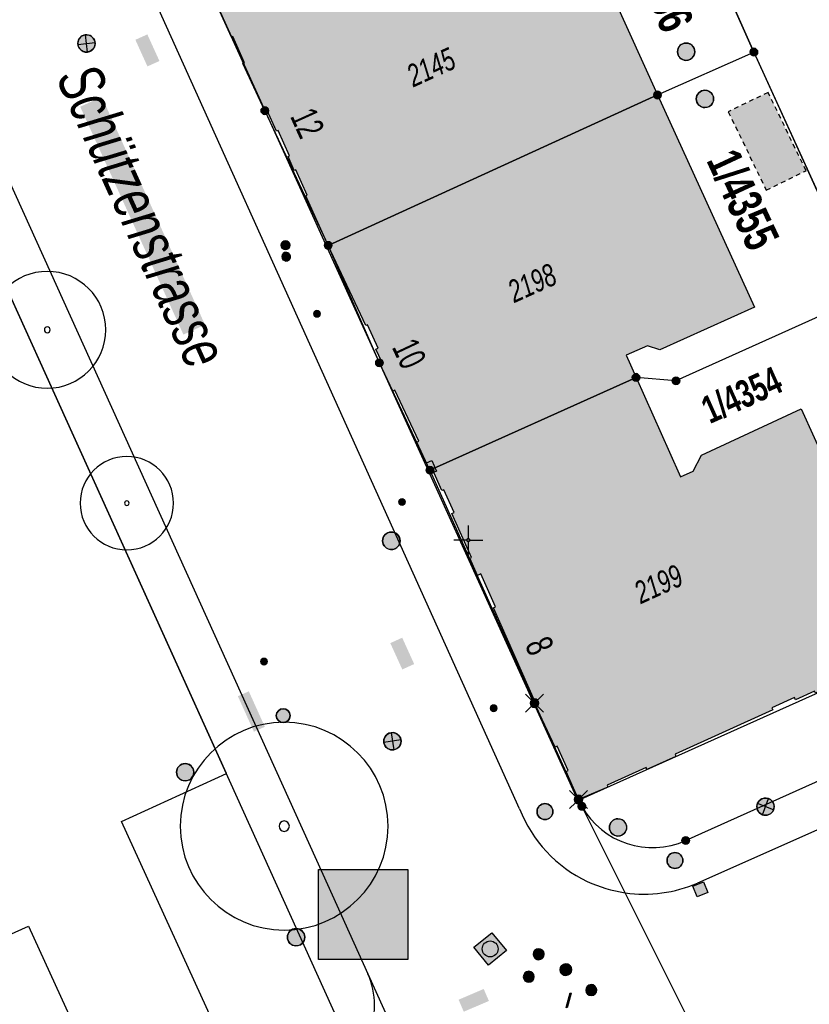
# Model space of a CAD drawing. Header units: metres. Extents: x 2695560 to 2696939, y 1260491 to 1262050.
# Tile 938 of 1005: x 2696507 to 2696541, y 1261730 to 1261772. Entities that reach past the tile are written whole.
import ezdxf

# ---------------------------------------------------------------- set-up
doc = ezdxf.new("R2010")
doc.units = ezdxf.units.M
doc.linetypes.add('AUSGEZOGEN', pattern=[0])
doc.linetypes.add('VERDECKT2_S2', pattern=[0.36, 0.2, -0.16])
for name, color, linetype in [('XR$1$AV_Flächen (EO)', 7, 'AUSGEZOGEN'), ('XR$1$AV_Gebäudeflächen (BB)', 7, 'AUSGEZOGEN'), ('XR$1$AV_Gebäudeflächen (EO)', 7, 'AUSGEZOGEN'), ('XR$1$AV_Grenzpunkte', 7, 'AUSGEZOGEN'), ('XR$1$AV_Grundstück-Nr.', 7, 'AUSGEZOGEN'), ('XR$1$AV_Haus-Nr.', 7, 'AUSGEZOGEN'), ('XR$1$AV_Koordinatennetzpunkte', 7, 'AUSGEZOGEN'), ('XR$1$AV_Linien (BB)', 7, 'AUSGEZOGEN'), ('XR$1$AV_Strassennamen', 7, 'AUSGEZOGEN'), ('XR$1$AV_Versicherung-Nr.', 7, 'AUSGEZOGEN'), ('XR$1$AW_LK_Schachtdeckel', 24, 'AUSGEZOGEN'), ('XR$1$EW_LK_Bauwerk', 1, 'AUSGEZOGEN'), ('XR$1$EW_LK_Bauwerk_FL_Linie_Punkt', 1, 'AUSGEZOGEN'), ('XR$1$EW_LK_Knoten', 1, 'AUSGEZOGEN'), ('XR$1$GA_LK_Absperrarmatur', 32, 'AUSGEZOGEN'), ('XR$1$GA_LK_Siphon', 32, 'AUSGEZOGEN'), ('XR$1$GR_Baum', 94, 'AUSGEZOGEN'), ('XR$1$Liegenschaftsgrenzen', 7, 'AUSGEZOGEN'), ('XR$1$PFAV', 255, 'AUSGEZOGEN'), ('XR$1$PFAW', 255, 'AUSGEZOGEN'), ('XR$1$PFEW', 255, 'AUSGEZOGEN'), ('XR$1$PFGA', 255, 'AUSGEZOGEN'), ('XR$1$PFWA', 255, 'AUSGEZOGEN'), ('XR$1$RAEW', 8, 'AUSGEZOGEN'), ('XR$1$RP_Abstandslinie', 7, 'AUSGEZOGEN'), ('XR$1$WA_LK_Absperrarmatur', 171, 'AUSGEZOGEN'), ('XR$1$WA_LK_Rohrleitungsteil', 171, 'AUSGEZOGEN')]:
    doc.layers.add(name, color=color, linetype=linetype)
doc.styles.add('ARIAL', font='arial.ttf')

# ---------------------------------------------------------------- blocks, each defined once
blk = doc.blocks.new('COMPLEXOBJECT_18')
at = {"layer": 'XR$1$AV_Linien (BB)', "color": 7, "linetype": 'AUSGEZOGEN', "transparency": 33554687}
blk.add_line((6534.42, 11736.98), (6545.832, 11742.098), dxfattribs=at)
blk.add_arc((6532.979, 11740.169), 3.5, 209.2155, 294.3203, dxfattribs=at)
blk = doc.blocks.new('COMPLEXOBJECT_389')
at = {"layer": 'XR$1$AV_Linien (BB)', "color": 7, "linetype": 'AUSGEZOGEN', "transparency": 33554687}
blk.add_lwpolyline([(6527.227, 11738.355), (6503.552, 11790.779), (6486.127, 11829.209)], dxfattribs=at)
for centre, radius, start, end in [((6532.626, 11740.441), 5.788, 201.1284, 244.7854), ((6532.621, 11740.429), 5.774, 244.7699, 261.8124)]:
    blk.add_arc(centre, radius, start, end, dxfattribs=at)
blk = doc.blocks.new('COMPLEXOBJECT_419')
at = {"layer": 'XR$1$AV_Linien (BB)', "color": 7, "linetype": 'AUSGEZOGEN', "transparency": 33554687}
blk.add_line((6555.65, 11744.308), (6534.93, 11735.131), dxfattribs=at)
blk.add_arc((6532.629, 11740.433), 5.78, 261.7453, 293.4632, dxfattribs=at)
blk = doc.blocks.new('COMPLEXOBJECT_422')
at = {"layer": 'XR$1$AV_Linien (BB)', "color": 7, "linetype": 'AUSGEZOGEN', "transparency": 33554687}
blk.add_lwpolyline([(6482.061, 11810.613), (6474.617, 11807.165), (6470.495, 11800.223), (6501.72, 11731.372), (6505.945, 11733.272), (6510.036, 11724.329)], dxfattribs=at)
blk = doc.blocks.new('COMPLEXOBJECT_424')
at = {"layer": 'XR$1$AV_Linien (BB)', "color": 7, "linetype": 'AUSGEZOGEN', "transparency": 33554687}
blk.add_lwpolyline([(6514.474, 11727.929), (6509.966, 11737.797), (6514.515, 11739.881)], dxfattribs=at)
for centre, start, end in [((6517.438, 11729.797), 292.3684, 23.6677), ((6517.437, 11729.797), 212.2261, 292.3823)]:
    blk.add_arc(centre, 3.503, start, end, dxfattribs=at)
blk = doc.blocks.new('COMPLEXOBJECT_1222')
at = {"layer": 'XR$1$Liegenschaftsgrenzen', "color": 7, "linetype": 'AUSGEZOGEN', "transparency": 33554687}
blk.add_arc((6549.419, 11721.808), 10.001, 112.0733, 203.3417, dxfattribs=at)
blk = doc.blocks.new('COMPLEXOBJECT_1234')
at = {"layer": 'XR$1$Liegenschaftsgrenzen', "color": 7, "linetype": 'AUSGEZOGEN', "transparency": 33554687}
blk.add_line((6534.42, 11736.98), (6549.76, 11743.86), dxfattribs=at)
blk.add_arc((6532.979, 11740.169), 3.5, 209.2155, 294.3203, dxfattribs=at)
blk = doc.blocks.new('COMPLEXOBJECT_1364')
at = {"layer": 'XR$1$Liegenschaftsgrenzen', "color": 7, "linetype": 'AUSGEZOGEN', "transparency": 33554687}
blk.add_lwpolyline([(6523.34, 11753.03), (6527.87, 11742.93), (6529.78, 11738.75)], dxfattribs=at)
blk.add_arc((6533.328, 11740.338), 3.887, 204.1053, 208.8661, dxfattribs=at)
blk = doc.blocks.new('COMPLEXOBJECT_1382')
at = {"layer": 'XR$1$Liegenschaftsgrenzen', "color": 7, "linetype": 'AUSGEZOGEN', "transparency": 33554687}
blk.add_lwpolyline([(6550.316, 11660.023), (6550.6, 11660.156), (6483.723, 11807.912), (6483.359, 11807.746), (6480.746, 11813.519)], dxfattribs=at)
blk = doc.blocks.new('BAV15')
at = {"layer": 'XR$1$PFAV', "transparency": 33554687}
blk.add_hatch(color=7, dxfattribs=at).paths.add_polyline_path([(0.5, 0), (0.49, 0.1), (0.46, 0.2), (0.41, 0.29), (0.34, 0.36), (0.26, 0.42), (0.17, 0.47), (0.08, 0.49), (-0.03, 0.5), (-0.13, 0.48), (-0.22, 0.45), (-0.31, 0.4), (-0.38, 0.33), (-0.44, 0.24), (-0.48, 0.15), (-0.5, 0.05), (-0.5, -0.05), (-0.48, -0.15), (-0.44, -0.24), (-0.38, -0.33), (-0.31, -0.4), (-0.22, -0.45), (-0.13, -0.48), (-0.03, -0.5), (0.08, -0.49), (0.17, -0.47), (0.26, -0.42), (0.34, -0.36), (0.41, -0.29), (0.46, -0.2), (0.49, -0.1)])
at = {"color": 7, "transparency": 33554687}
for start, end in [(90, 270), (270, 90)]:
    blk.add_arc((0, 0), 0.5, start, end, dxfattribs=at)
at = {"layer": 'XR$1$PFAV', "transparency": 33554687}
blk.add_circle((0, 0), 0.5, dxfattribs=at)
blk = doc.blocks.new('BWAV19')
at = {"layer": 'XR$1$PFAV', "transparency": 33554687}
blk.add_hatch(color=7, dxfattribs=at).paths.add_polyline_path([(0, 0.24), (-0.024, 0.239), (-0.048, 0.235), (-0.072, 0.229), (-0.095, 0.221), (-0.116, 0.21), (-0.137, 0.197), (-0.156, 0.182), (-0.174, 0.165), (-0.19, 0.147), (-0.204, 0.127), (-0.215, 0.106), (-0.225, 0.083), (-0.232, 0.06), (-0.237, 0.036), (-0.24, 0.012), (-0.24, -0.012), (-0.237, -0.036), (-0.232, -0.06), (-0.225, -0.083), (-0.215, -0.106), (-0.204, -0.127), (-0.19, -0.147), (-0.174, -0.165), (-0.156, -0.182), (-0.137, -0.197), (-0.116, -0.21), (-0.095, -0.221), (-0.072, -0.229), (-0.048, -0.235), (-0.024, -0.239), (0, -0.24), (0.024, -0.239), (0.048, -0.235), (0.072, -0.229), (0.095, -0.221), (0.116, -0.21), (0.137, -0.197), (0.156, -0.182), (0.174, -0.165), (0.19, -0.147), (0.204, -0.127), (0.215, -0.106), (0.225, -0.083), (0.232, -0.06), (0.237, -0.036), (0.24, -0.012), (0.24, 0.012), (0.237, 0.036), (0.232, 0.06), (0.225, 0.083), (0.215, 0.106), (0.204, 0.127), (0.19, 0.147), (0.174, 0.165), (0.156, 0.182), (0.137, 0.197), (0.116, 0.21), (0.095, 0.221), (0.072, 0.229), (0.048, 0.235), (0.024, 0.239)])
at = {"color": 7, "transparency": 33554687}
for p, q in [((-0.5, 0.5), (-0.17, 0.17)), ((0.17, 0.17), (0.5, 0.5)), ((-0.5, -0.5), (-0.17, -0.17)), ((0.17, -0.17), (0.5, -0.5))]:
    blk.add_line(p, q, dxfattribs=at)
for start, end in [(90, 270), (270, 90)]:
    blk.add_arc((0, 0), 0.24, start, end, dxfattribs=at)
blk = doc.blocks.new('BWAV20')
at = {"true_color": 0x000000, "transparency": 33554687}
blk.add_hatch(color=18, dxfattribs=at).paths.add_polyline_path([(0.17, 0), (0.16, 0.03), (0.15, 0.07), (0.14, 0.1), (0.11, 0.12), (0.09, 0.14), (0.06, 0.16), (0.03, 0.16), (-0.01, 0.17), (-0.04, 0.16), (-0.07, 0.15), (-0.1, 0.13), (-0.13, 0.11), (-0.15, 0.08), (-0.16, 0.05), (-0.17, 0.02), (-0.17, -0.02), (-0.16, -0.05), (-0.15, -0.08), (-0.13, -0.11), (-0.1, -0.13), (-0.07, -0.15), (-0.04, -0.16), (-0.01, -0.17), (0.03, -0.16), (0.06, -0.16), (0.09, -0.14), (0.11, -0.12), (0.14, -0.1), (0.15, -0.07), (0.16, -0.03)])
at = {"layer": 'XR$1$PFAV', "transparency": 33554687}
blk.add_hatch(color=7, dxfattribs=at).paths.add_polyline_path([(0.5, 0), (0.49, 0.1), (0.46, 0.2), (0.41, 0.29), (0.34, 0.36), (0.26, 0.42), (0.17, 0.47), (0.08, 0.49), (-0.03, 0.5), (-0.13, 0.48), (-0.22, 0.45), (-0.31, 0.4), (-0.38, 0.33), (-0.44, 0.24), (-0.48, 0.15), (-0.5, 0.05), (-0.5, -0.05), (-0.48, -0.15), (-0.44, -0.24), (-0.38, -0.33), (-0.31, -0.4), (-0.22, -0.45), (-0.13, -0.48), (-0.03, -0.5), (0.08, -0.49), (0.17, -0.47), (0.26, -0.42), (0.34, -0.36), (0.41, -0.29), (0.46, -0.2), (0.49, -0.1)])
blk = doc.blocks.new('BAV2041')
at = {"color": 7, "transparency": 33554687}
for p, q in [((0, 0.5), (0, 0.05)), ((-0.05, 0), (-0.5, 0)), ((0.05, 0), (0.5, 0)), ((0, -0.05), (0, -0.5))]:
    blk.add_line(p, q, dxfattribs=at)
blk.add_circle((0, 0), 0.05, dxfattribs=at)
for start, end in [(90, 270), (270, 90)]:
    blk.add_arc((0, 0), 0.05, start, end, dxfattribs=at)
blk = doc.blocks.new('WBGR1')
at = {"color": 94, "transparency": 33554687}
for radius, start, end in [(1, 90, 270), (1, 270, 90), (0.05, 90, 270), (0.05, 270, 90)]:
    blk.add_arc((0, 0), radius, start, end, dxfattribs=at)
blk = doc.blocks.new('BAW2087')
at = {"lineweight": 25, "true_color": 0x000000, "transparency": 33554687}
h = blk.add_hatch(color=18, dxfattribs=at)
h.paths.add_polyline_path([(-0.5, 0.5), (-0.5, -0.5), (0.5, -0.5), (0.5, 0.5)])
h.paths.add_polyline_path([(0.337, -0.069), (0.316, -0.136), (0.282, -0.196), (0.237, -0.249), (0.182, -0.292), (0.119, -0.322), (0.052, -0.34), (-0.017, -0.343), (-0.086, -0.333), (-0.151, -0.309), (-0.21, -0.272), (-0.261, -0.224), (-0.301, -0.167), (-0.328, -0.103), (-0.342, -0.035), (-0.342, 0.035), (-0.328, 0.103), (-0.301, 0.167), (-0.261, 0.224), (-0.21, 0.272), (-0.151, 0.309), (-0.086, 0.333), (-0.017, 0.343), (0.052, 0.34), (0.119, 0.322), (0.182, 0.292), (0.237, 0.249), (0.282, 0.196), (0.316, 0.136), (0.337, 0.069), (0.344, 0)], flags=16)
at = {"layer": 'XR$1$PFAW', "lineweight": 25, "transparency": 33554687}
blk.add_hatch(color=7, dxfattribs=at).paths.add_polyline_path([(0.344, 0), (0.337, 0.069), (0.316, 0.136), (0.282, 0.196), (0.237, 0.249), (0.182, 0.292), (0.119, 0.322), (0.052, 0.34), (-0.017, 0.343), (-0.086, 0.333), (-0.151, 0.309), (-0.21, 0.272), (-0.261, 0.224), (-0.301, 0.167), (-0.328, 0.103), (-0.342, 0.035), (-0.342, -0.035), (-0.328, -0.103), (-0.301, -0.167), (-0.261, -0.224), (-0.21, -0.272), (-0.151, -0.309), (-0.086, -0.333), (-0.017, -0.343), (0.052, -0.34), (0.119, -0.322), (0.182, -0.292), (0.237, -0.249), (0.282, -0.196), (0.316, -0.136), (0.337, -0.069)])
at = {"lineweight": 25, "transparency": 33554687}
for p, q in [((-0.5, 0.5, 0.993), (0.5, 0.5, 0.993)), ((-0.5, -0.5, 0.993), (-0.5, 0.5, 0.993)), ((0.5, 0.5, 0.993), (0.5, -0.5, 0.993)), ((0.5, -0.5, 0.993), (-0.5, -0.5, 0.993))]:
    blk.add_line(p, q, dxfattribs=at)
blk.add_circle((0, 0), 0.344, dxfattribs=at)
at = {"layer": 'XR$1$PFAW', "lineweight": 25, "transparency": 33554687}
blk.add_line((-0.5, 0.5), (0.5, 0.5), dxfattribs=at)
at = {"layer": 'XR$1$PFAW', "color": 31, "lineweight": 25, "transparency": 33554687}
for p, q in [((-0.5, -0.5), (-0.5, 0.5)), ((0.5, 0.5), (0.5, -0.5)), ((0.5, -0.5), (-0.5, -0.5))]:
    blk.add_line(p, q, dxfattribs=at)
at = {"layer": 'XR$1$PFAW', "lineweight": 25, "transparency": 33554687}
blk.add_circle((0, 0), 0.344, dxfattribs=at)
blk = doc.blocks.new('BAW2082')
at = {"layer": 'XR$1$PFAW', "transparency": 33554687}
blk.add_hatch(color=7, dxfattribs=at).paths.add_polyline_path([(0.509, -0.003), (0.499, 0.098), (0.469, 0.194), (0.42, 0.283), (0.354, 0.359), (0.274, 0.421), (0.183, 0.466), (0.085, 0.491), (-0.016, 0.496), (-0.116, 0.481), (-0.211, 0.446), (-0.297, 0.392), (-0.37, 0.323), (-0.428, 0.24), (-0.468, 0.147), (-0.488, 0.047), (-0.488, -0.054), (-0.468, -0.153), (-0.428, -0.246), (-0.37, -0.329), (-0.297, -0.398), (-0.211, -0.452), (-0.116, -0.487), (-0.016, -0.502), (0.085, -0.497), (0.183, -0.472), (0.274, -0.427), (0.354, -0.366), (0.42, -0.289), (0.469, -0.2), (0.499, -0.104)])
at = {"transparency": 33554687}
for start, end in [(91.1948, 268.8052), (268.8052, 91.1948)]:
    blk.add_arc((0.01, 0), 0.5, start, end, dxfattribs=at)
at = {"layer": 'XR$1$PFAW', "transparency": 33554687}
blk.add_circle((0.009, -0.003), 0.5, dxfattribs=at)
blk = doc.blocks.new('BAW2089')
at = {"layer": 'XR$1$PFAW', "transparency": 33554687}
blk.add_hatch(color=7, dxfattribs=at).paths.add_polyline_path([(-0.5, 0.5), (-0.5, -0.5), (0.5, -0.5), (0.5, 0.5)])
at = {"transparency": 33554687}
blk.add_lwpolyline([(-0.5, 0.5), (0.5, 0.5), (0.5, -0.5), (-0.5, -0.5), (-0.5, 0.5)], close=True, dxfattribs=at)
at = {"layer": 'XR$1$PFAW', "transparency": 33554687}
blk.add_lwpolyline([(-0.5, 0.5), (0.5, 0.5), (0.5, -0.5), (-0.5, -0.5), (-0.5, 0.5)], close=True, dxfattribs=at)
blk = doc.blocks.new('BAW2088')
at = {"layer": 'XR$1$PFAW', "transparency": 33554687}
blk.add_hatch(color=253, dxfattribs=at).paths.add_polyline_path([(0.51, 0), (0.5, 0.101), (0.47, 0.197), (0.421, 0.286), (0.355, 0.362), (0.275, 0.424), (0.184, 0.469), (0.086, 0.494), (-0.015, 0.499), (-0.115, 0.484), (-0.21, 0.449), (-0.296, 0.395), (-0.369, 0.326), (-0.427, 0.243), (-0.467, 0.15), (-0.487, 0.051), (-0.487, -0.051), (-0.467, -0.15), (-0.427, -0.243), (-0.369, -0.326), (-0.296, -0.395), (-0.21, -0.449), (-0.115, -0.484), (-0.015, -0.499), (0.086, -0.494), (0.184, -0.469), (0.275, -0.424), (0.355, -0.362), (0.421, -0.286), (0.47, -0.197), (0.5, -0.101)])
at = {"transparency": 33554687}
for start, end in [(91.1948, 268.8052), (268.8052, 91.1948)]:
    blk.add_arc((0.01, 0), 0.5, start, end, dxfattribs=at)
at = {"layer": 'XR$1$PFAW', "transparency": 33554687}
blk.add_circle((0.01, 0), 0.5, dxfattribs=at)
blk = doc.blocks.new('BWA2013')
at = {"true_color": 0x000000, "transparency": 33554687}
blk.add_hatch(color=18, dxfattribs=at).paths.add_polyline_path([(-0.291, -0.409), (0.352, 0.357), (0.291, 0.409), (-0.352, -0.357)])
at = {"transparency": 33554687}
blk.add_lwpolyline([(-0.291, -0.409), (-0.352, -0.357), (0.291, 0.409), (0.352, 0.357), (-0.291, -0.409)], close=True, dxfattribs=at)
blk = doc.blocks.new('BWA965')
at = {"layer": 'XR$1$PFWA', "transparency": 33554687}
blk.add_hatch(color=7, dxfattribs=at).paths.add_polyline_path([(0, 0.5), (-0.051, 0.497), (-0.101, 0.49), (-0.15, 0.477), (-0.197, 0.459), (-0.243, 0.437), (-0.286, 0.41), (-0.326, 0.379), (-0.362, 0.344), (-0.395, 0.306), (-0.424, 0.264), (-0.449, 0.22), (-0.469, 0.174), (-0.484, 0.125), (-0.494, 0.076), (-0.499, 0.025), (-0.499, -0.025), (-0.494, -0.076), (-0.484, -0.125), (-0.469, -0.174), (-0.449, -0.22), (-0.424, -0.264), (-0.395, -0.306), (-0.362, -0.344), (-0.326, -0.379), (-0.286, -0.41), (-0.243, -0.437), (-0.197, -0.459), (-0.15, -0.477), (-0.101, -0.49), (-0.051, -0.497), (0, -0.5), (0.051, -0.497), (0.101, -0.49), (0.15, -0.477), (0.197, -0.459), (0.243, -0.437), (0.286, -0.41), (0.326, -0.379), (0.362, -0.344), (0.395, -0.306), (0.424, -0.264), (0.449, -0.22), (0.469, -0.174), (0.484, -0.125), (0.494, -0.076), (0.499, -0.025), (0.499, 0.025), (0.494, 0.076), (0.484, 0.125), (0.469, 0.174), (0.449, 0.22), (0.424, 0.264), (0.395, 0.306), (0.362, 0.344), (0.326, 0.379), (0.286, 0.41), (0.243, 0.437), (0.197, 0.459), (0.15, 0.477), (0.101, 0.49), (0.051, 0.497)])
at = {"transparency": 33554687}
blk.add_line((0, 0.5), (0, -0.5), dxfattribs=at)
for start, end in [(90, 270), (270, 90)]:
    blk.add_arc((0, 0), 0.5, start, end, dxfattribs=at)
blk = doc.blocks.new('BGA15')
at = {"layer": 'XR$1$PFGA', "transparency": 33554687}
blk.add_hatch(color=7, dxfattribs=at).paths.add_polyline_path([(0.5, 0), (0.49, 0.101), (0.459, 0.197), (0.41, 0.286), (0.344, 0.362), (0.264, 0.424), (0.174, 0.469), (0.076, 0.494), (-0.025, 0.499), (-0.125, 0.484), (-0.22, 0.449), (-0.306, 0.395), (-0.379, 0.326), (-0.437, 0.243), (-0.477, 0.15), (-0.497, 0.051), (-0.497, -0.051), (-0.477, -0.15), (-0.437, -0.243), (-0.379, -0.326), (-0.306, -0.395), (-0.22, -0.449), (-0.125, -0.484), (-0.025, -0.499), (0.076, -0.494), (0.174, -0.469), (0.264, -0.424), (0.344, -0.362), (0.41, -0.286), (0.459, -0.197), (0.49, -0.101)])
at = {"color": 32, "transparency": 33554687}
for start, end in [(91.19481, 268.80519), (268.80519, 91.19481)]:
    blk.add_arc((0, 0), 0.5, start, end, dxfattribs=at)
at = {"layer": 'XR$1$PFGA', "transparency": 33554687}
blk.add_circle((0, 0), 0.5, dxfattribs=at)
blk = doc.blocks.new('BGA965')
at = {"layer": 'XR$1$PFGA', "transparency": 33554687}
blk.add_hatch(color=7, dxfattribs=at).paths.add_polyline_path([(0.5, 0), (0.49, 0.1), (0.46, 0.2), (0.41, 0.29), (0.34, 0.36), (0.26, 0.42), (0.17, 0.47), (0.08, 0.49), (-0.03, 0.5), (-0.13, 0.48), (-0.22, 0.45), (-0.31, 0.4), (-0.38, 0.33), (-0.44, 0.24), (-0.48, 0.15), (-0.5, 0.05), (-0.5, -0.05), (-0.48, -0.15), (-0.44, -0.24), (-0.38, -0.33), (-0.31, -0.4), (-0.22, -0.45), (-0.13, -0.48), (-0.03, -0.5), (0.08, -0.49), (0.17, -0.47), (0.26, -0.42), (0.34, -0.36), (0.41, -0.29), (0.46, -0.2), (0.49, -0.1)])
at = {"color": 32, "transparency": 33554687}
blk.add_line((0, 0.5), (0, -0.5), dxfattribs=at)
for start, end in [(90, 270), (270, 90)]:
    blk.add_arc((0, 0), 0.5, start, end, dxfattribs=at)
at = {"layer": 'XR$1$PFGA', "transparency": 33554687}
blk.add_circle((0, 0), 0.5, dxfattribs=at)
blk = doc.blocks.new('BEW15')
at = {"layer": 'XR$1$PFEW', "transparency": 33554687}
h = blk.add_hatch(color=7, dxfattribs=at)
h.paths.add_polyline_path([(-0.5, 0), (-0.497, -0.05), (-0.489, -0.1), (-0.477, -0.15), (-0.459, -0.197), (-0.437, -0.242), (-0.41, -0.285), (-0.379, -0.326), (-0.344, -0.362), (-0.306, -0.395), (-0.264, -0.424), (-0.22, -0.449), (-0.173, -0.469), (-0.125, -0.484), (-0.075, -0.494), (-0.025, -0.499), (0.026, -0.499), (0.076, -0.494), (0.126, -0.484), (0.174, -0.469), (0.22, -0.449), (0.265, -0.424), (0.306, -0.395), (0.345, -0.362), (0.38, -0.326), (0.411, -0.285), (0.437, -0.242), (0.46, -0.197), (0.477, -0.15), (0.49, -0.1), (0.498, -0.05), (0.5, 0), (0.498, 0.051), (0.49, 0.101), (0.477, 0.15), (0.46, 0.197), (0.437, 0.243), (0.411, 0.286), (0.38, 0.326), (0.345, 0.363), (0.306, 0.396), (0.265, 0.424), (0.22, 0.449), (0.174, 0.469), (0.126, 0.484), (0.076, 0.494), (0.026, 0.5), (-0.025, 0.5), (-0.075, 0.494), (-0.125, 0.484), (-0.173, 0.469), (-0.22, 0.449), (-0.264, 0.424), (-0.306, 0.396), (-0.344, 0.363), (-0.379, 0.326), (-0.41, 0.286), (-0.437, 0.243), (-0.459, 0.197), (-0.477, 0.15), (-0.489, 0.101), (-0.497, 0.051)])
h.paths.add_polyline_path([(0.01, 0.001), (0.01, 0), (0.01, -0.001), (0.01, -0.002), (0.01, -0.003), (0.009, -0.004), (0.009, -0.005), (0.009, -0.006), (0.008, -0.006), (0.007, -0.007), (0.006, -0.008), (0.006, -0.008), (0.005, -0.009), (0.004, -0.009), (0.003, -0.01), (0.002, -0.01), (0.001, -0.01), (0, -0.01), (-0.001, -0.01), (-0.002, -0.01), (-0.003, -0.009), (-0.004, -0.009), (-0.005, -0.008), (-0.006, -0.008), (-0.007, -0.007), (-0.007, -0.006), (-0.008, -0.006), (-0.008, -0.005), (-0.009, -0.004), (-0.009, -0.003), (-0.009, -0.002), (-0.01, -0.001), (-0.01, 0), (-0.01, 0.001), (-0.009, 0.002), (-0.009, 0.003), (-0.009, 0.004), (-0.008, 0.005), (-0.008, 0.006), (-0.007, 0.007), (-0.007, 0.007), (-0.006, 0.008), (-0.005, 0.009), (-0.004, 0.009), (-0.003, 0.01), (-0.002, 0.01), (-0.001, 0.01), (0, 0.01), (0.001, 0.01), (0.002, 0.01), (0.003, 0.01), (0.004, 0.01), (0.005, 0.009), (0.006, 0.009), (0.006, 0.008), (0.007, 0.007), (0.008, 0.007), (0.009, 0.006), (0.009, 0.005), (0.009, 0.004), (0.01, 0.003), (0.01, 0.002)], flags=16)
at = {"color": 1, "transparency": 33554687}
for start, end in [(0, 180), (180, 0)]:
    blk.add_arc((0, 0), 0.5, start, end, dxfattribs=at)
at = {"layer": 'XR$1$PFEW', "transparency": 33554687}
blk.add_circle((0, 0), 0.5, dxfattribs=at)
blk = doc.blocks.new('BEWLP2574')
at = {"layer": 'XR$1$PFEW', "transparency": 33554687}
blk.add_hatch(color=7, dxfattribs=at).paths.add_polyline_path([(-0.5, 0), (-0.497, -0.051), (-0.489, -0.101), (-0.477, -0.15), (-0.459, -0.198), (-0.437, -0.243), (-0.41, -0.286), (-0.379, -0.326), (-0.344, -0.363), (-0.306, -0.396), (-0.264, -0.425), (-0.22, -0.449), (-0.173, -0.469), (-0.125, -0.485), (-0.075, -0.495), (-0.025, -0.5), (0.026, -0.5), (0.076, -0.495), (0.126, -0.485), (0.174, -0.469), (0.221, -0.449), (0.265, -0.425), (0.306, -0.396), (0.345, -0.363), (0.38, -0.326), (0.411, -0.286), (0.437, -0.243), (0.46, -0.198), (0.477, -0.15), (0.49, -0.101), (0.498, -0.051), (0.5, 0), (0.498, 0.05), (0.49, 0.1), (0.477, 0.149), (0.46, 0.197), (0.437, 0.242), (0.411, 0.285), (0.38, 0.325), (0.345, 0.362), (0.306, 0.395), (0.265, 0.424), (0.221, 0.448), (0.174, 0.468), (0.126, 0.484), (0.076, 0.494), (0.026, 0.499), (-0.025, 0.499), (-0.075, 0.494), (-0.125, 0.484), (-0.173, 0.468), (-0.22, 0.448), (-0.264, 0.424), (-0.306, 0.395), (-0.344, 0.362), (-0.379, 0.325), (-0.41, 0.285), (-0.437, 0.242), (-0.459, 0.197), (-0.477, 0.149), (-0.489, 0.1), (-0.497, 0.05)])
at = {"color": 1, "transparency": 33554687}
for start, end in [(90, 180), (0, 90), (180, 270), (270, 0)]:
    blk.add_arc((0, 0), 0.5, start, end, dxfattribs=at)
at = {"layer": 'XR$1$PFEW', "transparency": 33554687}
blk.add_circle((0, 0), 0.5, dxfattribs=at)
blk = doc.blocks.new('BEWLP2549_S')
at = {"layer": 'XR$1$PFEW', "transparency": 33554687}
blk.add_hatch(color=7, dxfattribs=at).paths.add_polyline_path([(0.5, 0), (0.49, 0.101), (0.459, 0.197), (0.41, 0.286), (0.344, 0.362), (0.264, 0.424), (0.174, 0.469), (0.076, 0.494), (-0.025, 0.499), (-0.125, 0.484), (-0.22, 0.449), (-0.306, 0.395), (-0.379, 0.326), (-0.437, 0.243), (-0.477, 0.15), (-0.497, 0.051), (-0.497, -0.051), (-0.477, -0.15), (-0.437, -0.243), (-0.379, -0.326), (-0.306, -0.395), (-0.22, -0.449), (-0.125, -0.484), (-0.025, -0.499), (0.076, -0.494), (0.174, -0.469), (0.264, -0.424), (0.344, -0.362), (0.41, -0.286), (0.459, -0.197), (0.49, -0.101)])
at = {"color": 1, "transparency": 33554687}
for p, q in [((0.354, -0.354), (-0.354, 0.354)), ((-0.354, -0.354), (0.354, 0.354))]:
    blk.add_line(p, q, dxfattribs=at)
for start, end in [(91.3809, 268.6191), (268.6191, 91.3809)]:
    blk.add_arc((0, 0), 0.5, start, end, dxfattribs=at)
at = {"layer": 'XR$1$PFEW', "transparency": 33554687}
blk.add_circle((0, 0), 0.5, dxfattribs=at)
blk = doc.blocks.new('BEW957')
at = {"layer": 'XR$1$RAEW', "transparency": 33554687}
blk.add_hatch(color=1, dxfattribs=at).paths.add_polyline_path([(-0.5, 0), (-0.5, -0.05), (-0.49, -0.1), (-0.48, -0.15), (-0.46, -0.2), (-0.44, -0.24), (-0.41, -0.29), (-0.38, -0.33), (-0.34, -0.36), (-0.31, -0.4), (-0.26, -0.42), (-0.22, -0.45), (-0.17, -0.47), (-0.13, -0.48), (-0.08, -0.49), (-0.03, -0.5), (0.03, -0.5), (0.08, -0.49), (0.13, -0.48), (0.17, -0.47), (0.22, -0.45), (0.26, -0.42), (0.31, -0.4), (0.34, -0.36), (0.38, -0.33), (0.41, -0.29), (0.44, -0.24), (0.46, -0.2), (0.48, -0.15), (0.49, -0.1), (0.5, -0.05), (0.5, 0), (0.5, 0.05), (0.49, 0.1), (0.48, 0.15), (0.46, 0.2), (0.44, 0.24), (0.41, 0.29), (0.38, 0.33), (0.34, 0.36), (0.31, 0.4), (0.26, 0.42), (0.22, 0.45), (0.17, 0.47), (0.13, 0.48), (0.08, 0.49), (0.03, 0.5), (-0.03, 0.5), (-0.08, 0.49), (-0.13, 0.48), (-0.17, 0.47), (-0.22, 0.45), (-0.26, 0.42), (-0.31, 0.4), (-0.34, 0.36), (-0.38, 0.33), (-0.41, 0.29), (-0.44, 0.24), (-0.46, 0.2), (-0.48, 0.15), (-0.49, 0.1), (-0.5, 0.05)])
at = {"color": 1, "transparency": 33554687}
for start, end in [(90, 180), (180, 270), (0, 90), (270, 0)]:
    blk.add_arc((0, 0), 0.5, start, end, dxfattribs=at)
at = {"layer": 'XR$1$RAEW', "color": 1, "transparency": 33554687}
blk.add_circle((0, 0), 0.5, dxfattribs=at)
blk = doc.blocks.new('BEWLP2514')
at = {"layer": 'XR$1$PFEW', "transparency": 33554687}
blk.add_hatch(color=7, dxfattribs=at).paths.add_polyline_path([(0.5, 0), (-0.5, 0), (-0.5, -0.5), (0.5, -0.5)])
at = {"color": 1, "transparency": 33554687}
blk.add_lwpolyline([(-0.5, 0), (0.5, 0), (0.5, -0.5), (-0.5, -0.5), (-0.5, 0)], close=True, dxfattribs=at)
at = {"layer": 'XR$1$PFEW', "transparency": 33554687}
for p, q in [((-0.5, -0.5), (-0.5, 0)), ((-0.5, 0), (0.5, 0)), ((0.5, 0), (0.5, -0.5)), ((0.5, -0.5), (-0.5, -0.5))]:
    blk.add_line(p, q, dxfattribs=at)

msp = doc.modelspace()

# ---------------------------------------------------------------- hatches: boundary and pattern name
at = {"transparency": 33554687}
for points in [[(2696512.062, 1261771.726), (2696511.543, 1261771.491), (2696512.066, 1261770.338), (2696512.585, 1261770.573)], [(2696510.087, 1261769.016), (2696509.151, 1261768.592), (2696513.625, 1261758.716), (2696514.561, 1261759.14)], [(2696523.108, 1261745.578), (2696522.592, 1261745.344), (2696523.11, 1261744.202), (2696523.626, 1261744.436)], [(2696516.459, 1261743.254), (2696515.986, 1261743.041), (2696516.68, 1261741.504), (2696517.153, 1261741.718)], [(2696519.477, 1261735.532), (2696519.477, 1261731.631), (2696523.348, 1261731.631), (2696523.348, 1261735.532)], [(2696525.552, 1261729.888), (2696525.775, 1261729.368), (2696526.864, 1261729.834), (2696526.641, 1261730.354)]]:
    msp.add_hatch(color=7, dxfattribs=at).paths.add_polyline_path(points)
at = {"layer": 'XR$1$AV_Gebäudeflächen (BB)', "true_color": 0xd2d2d2, "transparency": 33554687}
for points in [[(2696523.97, 1261777.19), (2696515.09, 1261773.2), (2696515.06, 1261773.03), (2696515.709, 1261771.599), (2696515.772, 1261771.628), (2696516.269, 1261770.489), (2696516.205, 1261770.46), (2696517.15, 1261768.42), (2696517.246, 1261768.463), (2696517.665, 1261767.539), (2696517.726, 1261767.566), (2696518.224, 1261766.467), (2696518.158, 1261766.437), (2696518.432, 1261765.833), (2696518.493, 1261765.861), (2696518.991, 1261764.762), (2696518.924, 1261764.732), (2696519.9, 1261762.58), (2696534.17, 1261769.1), (2696530.287, 1261777.69), (2696529.776, 1261777.885), (2696524.71, 1261775.57)], [(2696524.31, 1261752.84), (2696533.24, 1261756.86), (2696532.81, 1261757.818), (2696533.732, 1261758.231), (2696534.278, 1261758.056), (2696538.374, 1261759.901), (2696534.17, 1261769.1), (2696519.9, 1261762.58), (2696521.538, 1261759.103), (2696521.598, 1261759.131), (2696522.07, 1261758.128), (2696521.967, 1261758.08), (2696522.223, 1261757.538), (2696522.12, 1261757.49), (2696522.696, 1261756.266), (2696522.787, 1261756.308), (2696523.484, 1261754.828), (2696523.828, 1261754.098), (2696523.738, 1261754.055)], [(2696533.24, 1261756.86), (2696524.31, 1261752.84), (2696524.435, 1261752.838), (2696524.829, 1261751.954), (2696524.916, 1261751.993), (2696525.354, 1261751.01), (2696525.259, 1261750.967), (2696526.111, 1261749.055), (2696526.035, 1261749.021), (2696526.367, 1261748.274), (2696526.516, 1261748.34), (2696527.153, 1261746.911), (2696527.058, 1261746.868), (2696528.888, 1261742.761), (2696528.84, 1261742.74), (2696529.738, 1261740.831), (2696529.829, 1261740.872), (2696530.297, 1261739.822), (2696530.206, 1261739.781), (2696530.75, 1261738.56), (2696532.026, 1261739.1), (2696531.985, 1261739.192), (2696533.674, 1261739.958), (2696533.715, 1261739.867), (2696534.962, 1261740.433), (2696534.93, 1261740.525), (2696539.169, 1261742.449), (2696539.13, 1261742.535), (2696540.112, 1261742.981), (2696540.155, 1261742.886), (2696540.974, 1261743.257), (2696541.013, 1261743.171), (2696542.284, 1261743.795), (2696542.243, 1261743.886), (2696543.929, 1261744.651), (2696543.971, 1261744.56), (2696545.215, 1261745.125), (2696544.485, 1261746.734), (2696544.388, 1261746.69), (2696543.938, 1261747.681), (2696544.023, 1261747.72), (2696543.293, 1261749.329), (2696543.208, 1261749.291), (2696540.391, 1261755.498), (2696536.083, 1261753.488), (2696535.723, 1261752.789), (2696535.175, 1261752.544), (2696534.693, 1261753.619)]]:
    msp.add_hatch(color=254, dxfattribs=at).paths.add_polyline_path(points)
at = {"layer": 'XR$1$AV_Gebäudeflächen (EO)', "true_color": 0xebebeb, "transparency": 33554687}
msp.add_hatch(color=7, dxfattribs=at).paths.add_polyline_path([(2696538.885, 1261764.977), (2696540.613, 1261765.815), (2696538.965, 1261769.213), (2696537.237, 1261768.375)])

# ---------------------------------------------------------------- linework, layer by layer
at = {"color": 24, "lineweight": -3, "transparency": 33554687}
msp.add_lwpolyline([(2696519.477, 1261735.532), (2696523.348, 1261735.532), (2696523.348, 1261731.631), (2696519.477, 1261731.631), (2696519.477, 1261735.532)], close=True, dxfattribs=at)
at = {"layer": 'XR$1$AV_Flächen (EO)', "color": 7, "linetype": 'VERDECKT2_S2', "transparency": 33554687}
msp.add_lwpolyline([(2696538.885, 1261764.977), (2696540.613, 1261765.815), (2696538.965, 1261769.213), (2696537.237, 1261768.375), (2696538.885, 1261764.977)], close=True, dxfattribs=at)
at = {"layer": 'XR$1$AV_Linien (BB)', "color": 7, "linetype": 'AUSGEZOGEN', "transparency": 33554687}
for p, q in [((2696515.485, 1261739.691), (2696485.594, 1261805.731)), ((2696534.17, 1261769.1), (2696519.9, 1261762.58)), ((2696524.31, 1261752.84), (2696533.24, 1261756.86)), ((2696530.894, 1261738.271), (2696530.75, 1261738.56)), ((2696521.616, 1261731.013), (2696527.24, 1261718.568))]:
    msp.add_line(p, q, dxfattribs=at)
for points in [[(2696486.526, 1261808.544), (2696519.663, 1261735.334), (2696521.616, 1261731.013)], [(2696523.97, 1261777.19), (2696524.71, 1261775.57), (2696529.776, 1261777.885), (2696530.287, 1261777.69), (2696534.17, 1261769.1)], [(2696536.32, 1261775.52), (2696538.35, 1261770.96), (2696543.16, 1261760.39), (2696550.73, 1261743.67)], [(2696519.9, 1261762.58), (2696518.924, 1261764.732), (2696518.991, 1261764.762), (2696518.493, 1261765.861), (2696518.432, 1261765.833), (2696518.158, 1261766.437), (2696518.224, 1261766.467), (2696517.726, 1261767.566), (2696517.665, 1261767.539), (2696517.246, 1261768.463), (2696517.15, 1261768.42), (2696516.205, 1261770.46), (2696516.269, 1261770.489), (2696515.772, 1261771.628), (2696515.709, 1261771.599), (2696515.06, 1261773.03), (2696515.09, 1261773.2)], [(2696534.17, 1261769.1), (2696538.374, 1261759.901), (2696534.278, 1261758.056), (2696533.732, 1261758.231), (2696532.81, 1261757.818), (2696533.24, 1261756.86)], [(2696524.31, 1261752.84), (2696523.738, 1261754.055), (2696523.828, 1261754.098), (2696523.484, 1261754.828), (2696522.787, 1261756.308), (2696522.696, 1261756.266), (2696522.12, 1261757.49), (2696522.223, 1261757.538), (2696521.967, 1261758.08), (2696522.07, 1261758.128), (2696521.598, 1261759.131), (2696521.538, 1261759.103), (2696519.9, 1261762.58)], [(2696533.24, 1261756.86), (2696534.693, 1261753.619), (2696535.175, 1261752.544), (2696535.723, 1261752.789), (2696536.083, 1261753.488), (2696540.391, 1261755.498), (2696543.208, 1261749.291), (2696543.293, 1261749.329), (2696544.023, 1261747.72), (2696543.938, 1261747.681), (2696544.388, 1261746.69), (2696544.485, 1261746.734), (2696545.215, 1261745.125)], [(2696530.75, 1261738.56), (2696530.206, 1261739.781), (2696530.297, 1261739.822), (2696529.829, 1261740.872), (2696529.738, 1261740.831), (2696528.84, 1261742.74), (2696528.888, 1261742.761), (2696527.058, 1261746.868), (2696527.153, 1261746.911), (2696526.516, 1261748.34), (2696526.367, 1261748.274), (2696526.035, 1261749.021), (2696526.111, 1261749.055), (2696525.259, 1261750.967), (2696525.354, 1261751.01), (2696524.916, 1261751.993), (2696524.829, 1261751.954), (2696524.435, 1261752.838), (2696524.31, 1261752.84)], [(2696545.215, 1261745.125), (2696543.971, 1261744.56), (2696543.929, 1261744.651), (2696542.243, 1261743.886), (2696542.284, 1261743.795), (2696541.013, 1261743.171), (2696540.974, 1261743.257), (2696540.155, 1261742.886), (2696540.112, 1261742.981), (2696539.13, 1261742.535), (2696539.169, 1261742.449), (2696534.93, 1261740.525), (2696534.962, 1261740.433), (2696533.715, 1261739.867), (2696533.674, 1261739.958), (2696531.985, 1261739.192), (2696532.026, 1261739.1), (2696530.75, 1261738.56)]]:
    msp.add_lwpolyline(points, dxfattribs=at)
at = {"layer": 'XR$1$Liegenschaftsgrenzen', "color": 7, "linetype": 'AUSGEZOGEN', "transparency": 33554687}
for p, q in [((2696538.35, 1261770.96), (2696536.32, 1261775.52)), ((2696538.35, 1261770.96), (2696543.16, 1261760.39)), ((2696541.207, 1261717.656), (2696530.894, 1261738.271))]:
    msp.add_line(p, q, dxfattribs=at)
for points in [[(2696515.09, 1261773.2), (2696515.06, 1261773.03), (2696517.15, 1261768.42), (2696519.9, 1261762.58)], [(2696519.9, 1261762.58), (2696534.17, 1261769.1), (2696538.35, 1261770.96)], [(2696524.31, 1261752.84), (2696522.12, 1261757.49), (2696519.9, 1261762.58)], [(2696543.16, 1261760.39), (2696534.97, 1261756.71), (2696533.24, 1261756.86), (2696524.31, 1261752.84)]]:
    msp.add_lwpolyline(points, dxfattribs=at)
at = {"layer": 'XR$1$RP_Abstandslinie', "color": 7, "linetype": 'AUSGEZOGEN', "transparency": 33554687}
msp.add_line((2696530.72, 1261738.52), (2696545.089, 1261744.97), dxfattribs=at)
msp.add_lwpolyline([(2696489.24, 1261830.01), (2696502.46, 1261800.85), (2696516.68, 1261769.48), (2696530.72, 1261738.52)], dxfattribs=at)

# ---------------------------------------------------------------- block references
at = {"layer": 'XR$1$AV_Grenzpunkte', "color": 7, "linetype": 'AUSGEZOGEN', "lineweight": -3, "transparency": 33554687}
for name, p, xscale, yscale in [('BAV15', (2696538.35, 1261770.96), 0.3249999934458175, 0.3249999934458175), ('BAV15', (2696534.17, 1261769.1), 0.3249999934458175, 0.3249999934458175), ('BAV15', (2696517.15, 1261768.42), 0.3249999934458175, 0.3249999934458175), ('BAV15', (2696519.9, 1261762.58), 0.3249999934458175, 0.3249999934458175), ('BAV15', (2696522.12, 1261757.49), 0.3249999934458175, 0.3249999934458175), ('BAV15', (2696533.24, 1261756.86), 0.3249999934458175, 0.3249999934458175), ('BAV15', (2696534.97, 1261756.71), 0.3249999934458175, 0.3249999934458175), ('BAV15', (2696524.31, 1261752.84), 0.3249999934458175, 0.3249999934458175), ('BWAV19', (2696528.84, 1261742.74), 0.7800000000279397, 0.7800000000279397), ('BWAV19', (2696530.75, 1261738.56), 0.7800000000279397, 0.7800000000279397), ('BWAV20', (2696530.894, 1261738.271), 0.3899999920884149, 0.3899999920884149), ('BAV15', (2696535.39, 1261736.79), 0.3249999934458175, 0.3249999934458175)]:
    msp.add_blockref(name, p, dxfattribs=dict(at, xscale=xscale, yscale=yscale))
at = {"layer": 'XR$1$AV_Koordinatennetzpunkte', "color": 7, "linetype": 'AUSGEZOGEN', "lineweight": -3, "transparency": 33554687, "xscale": 1.25, "yscale": 1.25}
msp.add_blockref('BAV2041', (2696525.97, 1261749.81), dxfattribs=at)
at = {"layer": 'XR$1$AV_Linien (BB)', "color": 7, "linetype": 'AUSGEZOGEN', "lineweight": -3, "transparency": 33554687}
for name in ['COMPLEXOBJECT_389', 'COMPLEXOBJECT_419', 'COMPLEXOBJECT_422', 'COMPLEXOBJECT_18', 'COMPLEXOBJECT_424']:
    msp.add_blockref(name, (2690000.97, 1249999.81), dxfattribs=at)
at = {"layer": 'XR$1$AW_LK_Schachtdeckel', "color": 24, "linetype": 'AUSGEZOGEN', "lineweight": -3, "transparency": 33554687, "xscale": 0.7499999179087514, "yscale": 0.7499999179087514}
for p in [(2696535.407, 1261770.976), (2696536.222, 1261768.93), (2696513.694, 1261739.75), (2696532.453, 1261737.356), (2696518.502, 1261732.598)]:
    msp.add_blockref('BAW2082', p, dxfattribs=at)
at = {"layer": 'XR$1$AW_LK_Schachtdeckel', "color": 24, "linetype": 'AUSGEZOGEN', "lineweight": -3, "transparency": 33554687}
for name, p, xscale, yscale, rotation in [('BAW2088', (2696522.631, 1261749.785), 0.757819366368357, 0.757819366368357, 294.30037512), ('BAW2089', (2696536.032, 1261734.668), 0.500000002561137, 0.5000000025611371, 22.669173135)]:
    msp.add_blockref(name, p, dxfattribs=dict(at, xscale=xscale, yscale=yscale, rotation=rotation))
at = {"layer": 'XR$1$AW_LK_Schachtdeckel', "color": 24, "linetype": 'AUSGEZOGEN', "lineweight": -3, "transparency": 33554687, "rotation": 38.919815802}
msp.add_blockref('BAW2087', (2696526.917, 1261732.089), dxfattribs=at)
at = {"layer": 'XR$1$EW_LK_Bauwerk', "color": 1, "linetype": 'AUSGEZOGEN', "lineweight": -3, "transparency": 33554687, "xscale": 0.6874999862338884, "yscale": 0.6874999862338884}
for p in [(2696529.293, 1261738.042), (2696534.927, 1261735.924)]:
    msp.add_blockref('BEWLP2574', p, dxfattribs=at)
at = {"layer": 'XR$1$EW_LK_Bauwerk_FL_Linie_Punkt', "color": 1, "linetype": 'AUSGEZOGEN', "lineweight": -3, "transparency": 33554687, "xscale": 0.5999999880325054, "yscale": 0.5999999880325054}
msp.add_blockref('BEW15', (2696517.951, 1261742.2), dxfattribs=at)
at = {"layer": 'XR$1$EW_LK_Knoten', "color": 1, "linetype": 'AUSGEZOGEN', "lineweight": -3, "transparency": 33554687}
for name, p, xscale, yscale, rotation in [('BEWLP2549_S', (2696509.424, 1261771.333), 0.749999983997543, 0.7499999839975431, 322.38), ('BEWLP2514', (2696524.258, 1261752.922), 0.4999999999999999, 0.4999999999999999, 114.0282), ('BEW957', (2696517.118, 1261744.544), 0.2749999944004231, 0.2749999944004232, 245.7774), ('BEWLP2549_S', (2696522.683, 1261741.091), 0.749999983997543, 0.749999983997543, 144.2556), ('BEWLP2549_S', (2696538.853, 1261738.255), 0.7499999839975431, 0.7499999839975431, 24.08939999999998)]:
    msp.add_blockref(name, p, dxfattribs=dict(at, xscale=xscale, yscale=yscale, rotation=rotation))
at = {"layer": 'XR$1$EW_LK_Knoten', "color": 1, "linetype": 'AUSGEZOGEN', "lineweight": -3, "transparency": 33554687, "xscale": 0.2749999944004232, "yscale": 0.2749999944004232}
for p in [(2696519.414, 1261759.616), (2696523.099, 1261751.462), (2696517.118, 1261744.544), (2696527.068, 1261742.522)]:
    msp.add_blockref('BEW957', p, dxfattribs=at)
at = {"layer": 'XR$1$GA_LK_Absperrarmatur', "color": 32, "linetype": 'AUSGEZOGEN', "lineweight": -3, "transparency": 33554687, "xscale": 0.3749999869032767, "yscale": 0.3749999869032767, "rotation": 22.54229999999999}
msp.add_blockref('BGA965', (2696518.053, 1261762.585), dxfattribs=at)
at = {"layer": 'XR$1$GA_LK_Siphon', "color": 32, "linetype": 'AUSGEZOGEN', "lineweight": -3, "transparency": 33554687, "xscale": 0.4999999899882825, "yscale": 0.4999999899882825, "rotation": 294.5016000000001}
msp.add_blockref('BGA15', (2696530.197, 1261731.192), dxfattribs=at)
at = {"layer": 'XR$1$GR_Baum', "color": 94, "linetype": 'AUSGEZOGEN', "lineweight": -3, "transparency": 33554687}
for p, xscale, yscale in [((2696507.726, 1261758.923), 2.531872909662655, 2.531872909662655), ((2696511.172, 1261751.409), 2.020948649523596, 2.020948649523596), ((2696517.993, 1261737.41), 4.502395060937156, 4.502395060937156)]:
    msp.add_blockref('WBGR1', p, dxfattribs=dict(at, xscale=xscale, yscale=yscale))
at = {"layer": 'XR$1$Liegenschaftsgrenzen', "color": 7, "linetype": 'AUSGEZOGEN', "lineweight": -3, "transparency": 33554687}
for name in ['COMPLEXOBJECT_1382', 'COMPLEXOBJECT_1222', 'COMPLEXOBJECT_1364', 'COMPLEXOBJECT_1234']:
    msp.add_blockref(name, (2690000.97, 1249999.81), dxfattribs=at)
at = {"layer": 'XR$1$WA_LK_Absperrarmatur', "color": 171, "linetype": 'AUSGEZOGEN', "lineweight": -3, "transparency": 33554687}
for p, xscale, yscale, rotation in [((2696518.075, 1261762.091), 0.3749999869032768, 0.3749999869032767, 21.04296875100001), ((2696529.022, 1261731.859), 0.475528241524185, 0.475528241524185, 294.407226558), ((2696528.593, 1261730.882), 0.4755282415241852, 0.4755282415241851, 203.1776885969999), ((2696531.298, 1261730.304), 0.4755282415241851, 0.4755282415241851, 204.4296874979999)]:
    msp.add_blockref('BWA965', p, dxfattribs=dict(at, xscale=xscale, yscale=yscale, rotation=rotation))
at = {"layer": 'XR$1$WA_LK_Rohrleitungsteil', "color": 171, "linetype": 'AUSGEZOGEN', "lineweight": -3, "transparency": 33554687, "xscale": 0.6499999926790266, "yscale": 0.6499999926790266, "rotation": 204.42922974}
msp.add_blockref('BWA2013', (2696530.321, 1261729.86), dxfattribs=at)

# ---------------------------------------------------------------- texts
at = {"layer": 'XR$1$AV_Grundstück-Nr.', "color": 7, "transparency": 33554687, "attachment_point": 5, "style": 'ARIAL'}
for s, insert, char_height, width, rotation in [('\\A1;{\\fArial|i0|b1;\\H1.484908;\\W0.700000;\\C7;1/4356}\\P', (2696534.22, 1261774.022), 1.48491, 4.98214, 292.4748), ('\\A1;{\\fArial|i0|b1;\\H1.484908;\\W0.700000;\\C7;1/4355}\\P', (2696537.866, 1261764.556), 1.48491, 4.98214, 294.9966), ('\\A1;{\\fArial|i0|b1;\\H1.187926;\\W0.700000;\\C7;1/4354}\\P', (2696537.824, 1261756.086), 1.18793, 3.98571, 24.1569)]:
    msp.add_mtext(s, dxfattribs=dict(at, insert=insert, char_height=char_height, width=width, rotation=rotation))
at = {"layer": 'XR$1$AV_Haus-Nr.', "color": 7, "transparency": 33554687, "char_height": 1.1621, "attachment_point": 8, "style": 'ARIAL'}
for s, insert, width, rotation in [('\\W0.64;12', (2696518.474, 1261767.652), 1.59081, 294.3891), ('\\W0.64;10', (2696522.877, 1261757.64), 1.59081, 295.2135), ('\\W0.68;8', (2696528.517, 1261744.983), 1.02516, 294.0147)]:
    msp.add_mtext(s, dxfattribs=dict(at, insert=insert, width=width, rotation=rotation))
at = {"layer": 'XR$1$AV_Strassennamen', "color": 7, "transparency": 33554687, "insert": (2696511.847, 1261763.862), "char_height": 1.93684, "width": 14.73509, "attachment_point": 5, "rotation": 294.3693, "style": 'ARIAL'}
msp.add_mtext('\\A1;{\\fArial|i1|b0;\\H1.936838;\\W0.700000;\\C7;Schützenstrasse}\\P', dxfattribs=at)
at = {"layer": 'XR$1$AV_Versicherung-Nr.', "color": 7, "transparency": 33554687, "char_height": 0.96842, "width": 2.45636, "attachment_point": 5, "style": 'ARIAL'}
for s, insert, rotation in [('\\A1;{\\fArial|i1|b0;\\H0.968418;\\W0.700000;\\C7;2145}\\P', (2696524.357, 1261770.3), 24.5556), ('\\A1;{\\fArial|i1|b0;\\H0.968418;\\W0.700000;\\C7;2198}\\P', (2696528.736, 1261760.948), 24.2352), ('\\A1;{\\fArial|i1|b0;\\H0.968418;\\W0.700000;\\C7;2199}\\P', (2696534.215, 1261747.9), 24.4107)]:
    msp.add_mtext(s, dxfattribs=dict(at, insert=insert, rotation=rotation))

doc.saveas('drawing.dxf')
